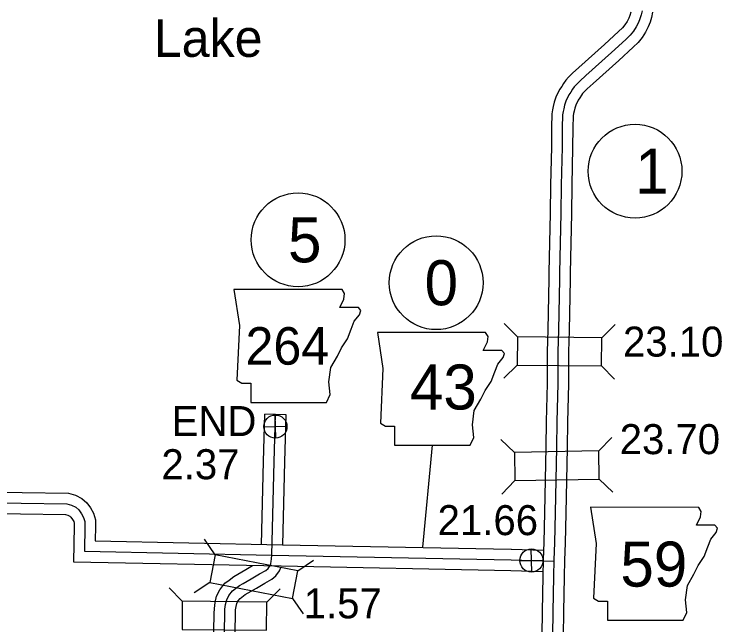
# Model space of a CAD drawing. Extents: x -83719 to 153526, y -11835 to 11446.
# Drawn here: x 4944.9 to 5277, y -577.7 to -291.1 of the extents above; entities that cross this region are included whole.
import ezdxf

# ---------------------------------------------------------------- set-up
doc = ezdxf.new("R2010")
doc.units = 0
for name, color, linetype in [('Level 10', 7, 'Continuous'), ('Level 11', 7, 'Continuous'), ('Level 20', 7, 'Continuous'), ('Level 21', 7, 'Continuous'), ('Level 25', 7, 'Continuous'), ('Level 26', 7, 'Continuous'), ('Level 27', 7, 'Continuous'), ('Level 58', 7, 'Continuous'), ('Level 59', 7, 'Continuous'), ('Level 9', 7, 'Continuous')]:
    doc.layers.add(name, color=color, linetype=linetype)

msp = doc.modelspace()

# ---------------------------------------------------------------- linework, layer by layer
at = {"layer": 'Level 10'}
for points in [[(5234.31, -290.18), (5233.87, -291.74), (5233.38, -292.98), (5232.56, -294.54), (5231.52, -296.16), (5230.37, -297.58), (5228.53, -299.34), (5221.91, -305.41), (5209.92, -316.22), (5206.93, -318.87), (5205.1, -320.7), (5203.81, -322.18), (5202.78, -323.63), (5201.93, -325.03), (5200.92, -326.54), (5199.19, -330.07), (5198.41, -332.5), (5197.95, -334.44), (5197.6, -335.95), (5197.33, -337.87), (5197.09, -344.29), (5197.03, -353.49), (5196.65, -371.25), (5196.42, -384.46), (5195.87, -412.4), (5195.79, -415.36), (5195.37, -439.26), (5195.04, -449.5)], [(5244.55, -290.23), (5244.01, -292.65), (5243.35, -294.94), (5242.49, -297.14), (5241.21, -299.58), (5239.63, -302.04), (5237.74, -304.36), (5235.38, -306.63), (5228.64, -312.81), (5216.59, -323.67), (5213.8, -326.15), (5212.42, -327.53), (5211.68, -328.38), (5211.14, -329.13), (5210.36, -330.42), (5209.6, -331.55), (5208.49, -333.83), (5208.04, -335.19), (5207.69, -336.7), (5207.45, -337.76), (5207.31, -338.76), (5207.09, -344.51), (5207.03, -353.63), (5206.65, -371.44), (5206.42, -384.65), (5205.87, -412.64), (5205.79, -415.59), (5205.37, -439.51), (5205.04, -449.64)], [(5195.04, -449.5), (5195.08, -459.29), (5195, -464.49), (5194.62, -482.23), (5194.38, -494.37), (5193.89, -524.97), (5193.44, -539.09), (5193.2, -546.98)], [(5205.04, -449.64), (5205.08, -459.35), (5205, -464.67), (5204.62, -482.43), (5204.38, -494.55), (5203.88, -525.21), (5203.44, -539.4), (5203.2, -547.28)], [(5060.96, -540.01), (5062.01, -500.97), (5062.65, -478.78)], [(5072.64, -479.07), (5062.65, -478.78)], [(5070.96, -540.08), (5072.01, -501.25), (5072.64, -479.07)], [(4926.76, -515.24), (4970.41, -515.88), (4973.78, -516.82), (4976.68, -518.35), (4979.02, -520.34), (4980.77, -522.83), (4982.14, -525.25), (4983.11, -528.43), (4983.17, -531.3), (4983.01, -538.27)], [(4926.6, -525.24), (4968.97, -525.86), (4970.07, -526.16), (4971.04, -526.68), (4971.58, -527.14), (4972.31, -528.18), (4972.89, -529.21), (4973.14, -530.03), (4973.17, -531.29), (4972.78, -548.07)], [(4983.01, -538.27), (5070.86, -540.05)], [(5193.2, -546.98), (5192.97, -554.86), (5192.76, -571.44), (5192.61, -582.5), (5192.35, -589.5), (5192.26, -591.48), (5191.97, -614.19), (5191.54, -629.94)], [(5203.2, -547.28), (5202.97, -555.07), (5202.76, -571.58), (5202.6, -582.76), (5202.34, -589.91), (5202.26, -591.78), (5201.97, -614.39), (5201.54, -630.03)], [(4972.78, -548.07), (5070.29, -550.04)], [(5037.87, -631.96), (5038.55, -588.69), (5038.86, -572.32), (5038.88, -569.94), (5039.21, -567.17), (5039.97, -564.2), (5041.4, -561.3), (5043.82, -558.14), (5045.76, -556.64), (5048.01, -554.96), (5049.93, -553.96), (5053.6, -551.77), (5056.84, -549.88)], [(5047.95, -627.18), (5048.55, -588.86), (5048.86, -572.46), (5048.88, -570.57), (5049.06, -569.01), (5049.4, -567.7), (5049.94, -566.59), (5050.96, -565.26), (5051.81, -564.6), (5053.33, -563.46), (5054.8, -562.71), (5058.69, -560.39), (5062.61, -558.1), (5065.93, -556.23), (5067.76, -554.6), (5069.49, -552.39), (5070.29, -550.44)]]:
    msp.add_lwpolyline(points, dxfattribs=at)
at = {"layer": 'Level 11'}
for points in [[(5070.86, -540.05), (5178.23, -542.23)], [(5178.26, -542.23), (5193.34, -542.62)], [(5070.29, -550.04), (5178.02, -552.22)], [(5177.99, -552.22), (5193.04, -552.62)]]:
    msp.add_lwpolyline(points, dxfattribs=at)
at = {"layer": 'Level 20'}
for p, q in [((5181.09, -442.56), (5174.92, -436.28)), ((5220.68, -442.94), (5226.97, -436.78)), ((5180.96, -455.76), (5174.68, -461.93)), ((5220.56, -456.14), (5226.72, -462.42)), ((5179.66, -496.77), (5173.33, -490.66)), ((5219.25, -496.05), (5225.36, -489.71)), ((5179.9, -509.97), (5173.8, -516.31)), ((5219.5, -509.25), (5225.83, -515.35)), ((5039.22, -544.81), (5034.29, -537.52)), ((5078.11, -552.3), (5085.39, -547.36)), ((5036.72, -557.77), (5029.44, -562.7)), ((5023.84, -566.61), (5017.67, -560.33)), ((5063.44, -566.96), (5069.72, -560.79)), ((5075.61, -565.26), (5080.54, -572.55))]:
    msp.add_line(p, q, dxfattribs=at)
for points in [[(5220.68, -442.94), (5181.09, -442.56), (5180.96, -455.76), (5220.56, -456.14)], [(5219.25, -496.05), (5179.66, -496.77), (5179.9, -509.97), (5219.5, -509.25)], [(5036.72, -557.77), (5075.61, -565.26), (5078.11, -552.3), (5039.22, -544.81)], [(5023.73, -579.81), (5063.32, -580.16), (5063.44, -566.96), (5023.84, -566.61)]]:
    msp.add_lwpolyline(points, close=True, dxfattribs=at)
at = {"layer": 'Level 21'}
msp.add_line((5141.13, -493.43), (5136.51, -541.2), dxfattribs=at)
for points in [[(5048.1, -420.29), (5050.64, -437.21), (5049.51, -462.87), (5051.77, -464.28), (5056, -464.28), (5056, -473.3), (5091.53, -473.3), (5093.22, -469.64), (5092.65, -463.72), (5093.5, -456.95), (5096.6, -451.59), (5098.58, -447.64), (5101.4, -443.41), (5103.09, -438.9), (5104.5, -435.24), (5107.04, -432.14), (5107.6, -430.16), (5106.47, -428.75), (5097.73, -428.75), (5099.7, -424.8), (5099.99, -422.27), (5098.82, -420.32)], [(5115.47, -440.42), (5118.01, -457.34), (5116.88, -483), (5119.14, -484.41), (5123.37, -484.41), (5123.37, -493.43), (5158.9, -493.43), (5160.59, -489.77), (5160.03, -483.84), (5160.87, -477.08), (5163.97, -471.72), (5165.95, -467.77), (5168.77, -463.54), (5170.46, -459.03), (5171.87, -455.37), (5174.41, -452.26), (5174.97, -450.29), (5173.84, -448.88), (5165.1, -448.88), (5167.07, -444.93), (5167.36, -442.39), (5166.19, -440.45)], [(5215.46, -522.51), (5217.99, -539.43), (5216.87, -565.08), (5219.12, -566.49), (5223.35, -566.49), (5223.35, -575.52), (5258.88, -575.52), (5260.57, -571.85), (5260.01, -565.93), (5260.85, -559.16), (5263.95, -553.81), (5265.93, -549.86), (5268.75, -545.63), (5270.44, -541.12), (5271.85, -537.45), (5274.39, -534.35), (5274.95, -532.38), (5273.82, -530.97), (5265.08, -530.97), (5267.06, -527.02), (5267.34, -524.48), (5266.17, -522.53)]]:
    msp.add_lwpolyline(points, close=True, dxfattribs=at)
at = {"layer": 'Level 26'}
for p, q in [((5067.66, -490.07), (5067.41, -479.22)), ((5062.11, -484.77), (5072.96, -484.52)), ((5187.8, -552.89), (5187.55, -542.04)), ((5182.25, -547.59), (5193.1, -547.34))]:
    msp.add_line(p, q, dxfattribs=at)
for centre in [(5067.54, -484.64), (5187.67, -547.47)]:
    msp.add_circle(centre, 5.43, dxfattribs=at)
at = {"layer": 'Level 27'}
for centre in [(5236.31, -364.81), (5078.18, -397.02), (5142.98, -417.15)]:
    msp.add_circle(centre, 22, dxfattribs=at)
at = {"layer": 'Level 59'}
for points in [[(5239.57, -289.58), (5239.16, -291.42), (5238.61, -293.34), (5237.94, -295.06), (5236.89, -297.06), (5235.57, -299.1), (5234.06, -300.97), (5231.96, -302.98), (5225.27, -309.11), (5213.25, -319.94), (5210.36, -322.51), (5208.76, -324.12), (5207.74, -325.28), (5206.96, -326.38), (5206.14, -327.73), (5205.26, -329.05), (5203.84, -331.95), (5203.23, -333.85), (5202.82, -335.57), (5202.53, -336.85), (5202.32, -338.31), (5202.09, -344.4), (5202.03, -353.56), (5201.65, -371.35), (5201.42, -384.55), (5200.87, -412.52), (5200.79, -415.47), (5200.37, -439.38), (5200.04, -449.57), (5200.04, -449.57)], [(5200.04, -449.57), (5200.08, -459.32), (5200, -464.58), (5199.62, -482.33), (5199.38, -494.46), (5198.89, -525.09), (5198.44, -539.25), (5198.2, -547.13)], [(5042.87, -632.04), (5043.55, -588.77), (5043.86, -572.39), (5043.88, -570.26), (5044.13, -568.09), (5044.68, -565.95), (5045.67, -563.94), (5047.39, -561.7), (5048.78, -560.62), (5050.67, -559.21), (5052.36, -558.34), (5056.14, -556.08), (5060.13, -553.76), (5063.01, -552.14), (5064.1, -551.16), (5065.13, -549.86), (5065.46, -549.06), (5065.62, -547.79), (5065.64, -546.92), (5065.83, -544.82), (5067.01, -501.11), (5067.64, -478.93)], [(4926.68, -520.24), (4969.69, -520.87), (4971.92, -521.49), (4973.86, -522.51), (4975.3, -523.74), (4976.54, -525.5), (4977.52, -527.23), (4978.13, -529.23), (4978.17, -531.3), (4977.9, -543.17)], [(4977.9, -543.17), (5065.79, -544.95)], [(5065.88, -544.95), (5178.12, -547.22)], [(5178.12, -547.22), (5198.18, -547.75)], [(5198.2, -547.13), (5197.97, -554.96), (5197.76, -571.51), (5197.6, -582.63), (5197.35, -589.71), (5197.26, -591.63), (5196.97, -614.29), (5196.53, -630.5), (5196.38, -634.95)]]:
    msp.add_lwpolyline(points, dxfattribs=at)

# ---------------------------------------------------------------- texts
at = {"layer": 'Level 21'}
for s, height, p in [('264', 17.6, (5053.51, -455.59)), ('43', 21.12, (5130.64, -476.63)), ('59', 21.12, (5229.41, -559.72))]:
    msp.add_text(s, height=height, dxfattribs=at).set_placement(p)
at = {"layer": 'Level 25'}
for s, p in [('END', (5018.88, -489.08)), ('2.37', (5014.04, -509.34)), ('21.66', (5143.66, -535.58))]:
    msp.add_text(s, height=14.08, dxfattribs=at).set_placement(p)
at = {"layer": 'Level 27'}
for s, p in [('1', (5236.31, -375.37)), ('5', (5073.45, -407.58)), ('0', (5137.54, -427.71))]:
    msp.add_text(s, height=21.12, dxfattribs=at).set_placement(p)
at = {"layer": 'Level 58'}
for s, p in [('23.10', (5230.66, -451.81)), ('23.70', (5229.1, -497.58)), ('1.57', (5080.82, -574.61))]:
    msp.add_text(s, height=14.08, dxfattribs=at).set_placement(p)
at = {"layer": 'Level 9'}
msp.add_text('Lake', height=17.6, dxfattribs=at).set_placement((5010.45, -311.17))

doc.saveas('drawing.dxf')
